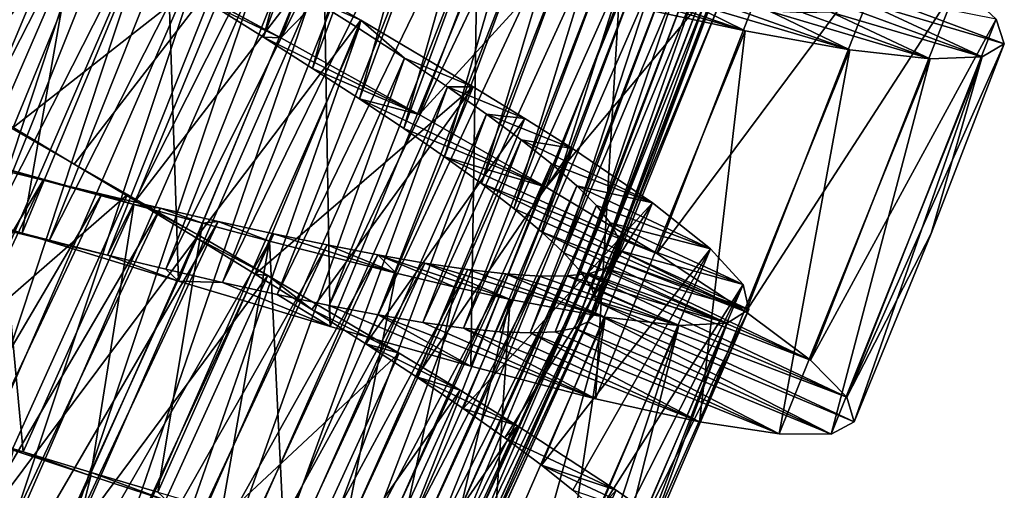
# Model space of a CAD drawing. Header units: millimetres. Extents: x -182 to 217, y -96 to 236.
# Tile 341 of 458: x 150 to 159, y -51 to -47. Entities that reach past the tile are written whole.
import ezdxf

# ---------------------------------------------------------------- set-up
doc = ezdxf.new("R2010")
doc.units = ezdxf.units.MM
doc.header["$LTSCALE"] = 52.148148
for name, color, linetype in [('963', 7, 'CONTINUOUS'), ('964', 7, 'CONTINUOUS'), ('965', 7, 'CONTINUOUS'), ('966', 7, 'CONTINUOUS'), ('967', 7, 'CONTINUOUS'), ('968', 7, 'CONTINUOUS'), ('983', 7, 'CONTINUOUS'), ('984', 7, 'CONTINUOUS'), ('985', 7, 'CONTINUOUS'), ('986', 7, 'CONTINUOUS')]:
    doc.layers.add(name, color=color, linetype=linetype)

msp = doc.modelspace()

# ---------------------------------------------------------------- linework, layer by layer
at = {"layer": '963', "color": 7, "linetype": 'CONTINUOUS', "true_color": 0xaaaaaa}
for points in [[(150.3407, -48.7978, 12.9979), (149.6726, -48.59, 12.9457), (150.0697, -48.7409, 10.5785), (150.3407, -48.7978, 12.9979)], [(150.5707, -48.865, 10.5995), (150.3407, -48.7978, 12.9979), (150.0697, -48.7409, 10.5785), (150.5707, -48.865, 10.5995)], [(151.6773, -49.2088, 12.8929), (150.3407, -48.7978, 12.9979), (151.072, -48.9879, 10.5638), (151.6773, -49.2088, 12.8929)], [(151.072, -48.9879, 10.5638), (150.3407, -48.7978, 12.9979), (150.5707, -48.865, 10.5995), (151.072, -48.9879, 10.5638)], [(151.5704, -49.1076, 10.4714), (151.6773, -49.2088, 12.8929), (151.072, -48.9879, 10.5638), (151.5704, -49.1076, 10.4714)], [(152.0551, -49.2206, 10.3244), (151.6773, -49.2088, 12.8929), (151.5704, -49.1076, 10.4714), (152.0551, -49.2206, 10.3244)], [(152.9729, -49.5959, 12.5152), (151.6773, -49.2088, 12.8929), (152.0551, -49.2206, 10.3244), (152.9729, -49.5959, 12.5152)], [(152.5209, -49.3244, 10.1243), (152.9729, -49.5959, 12.5152), (152.0551, -49.2206, 10.3244), (152.5209, -49.3244, 10.1243)], [(152.9661, -49.4178, 9.8722), (152.9729, -49.5959, 12.5152), (152.5209, -49.3244, 10.1243), (152.9661, -49.4178, 9.8722)], [(154.175, -49.9371, 11.8793), (152.9729, -49.5959, 12.5152), (152.9661, -49.4178, 9.8722), (154.175, -49.9371, 11.8793)], [(153.3839, -49.4982, 9.572), (154.175, -49.9371, 11.8793), (152.9661, -49.4178, 9.8722), (153.3839, -49.4982, 9.572)], [(155.24, -49.483, 6), (157.2574, -50.5179, 7.3858), (155.1777, -49.5579, 6.5083), (155.24, -49.483, 6)], [(157.4524, -50.413, 6), (157.2574, -50.5179, 7.3858), (155.24, -49.483, 6), (157.4524, -50.413, 6)], [(155.2429, -50.2148, 11.0098), (154.175, -49.9371, 11.8793), (153.3839, -49.4982, 9.572), (155.2429, -50.2148, 11.0098)], [(153.7674, -49.5633, 9.2291), (155.2429, -50.2148, 11.0098), (153.3839, -49.4982, 9.572), (153.7674, -49.5633, 9.2291)], [(154.114, -49.6116, 8.846), (155.2429, -50.2148, 11.0098), (153.7674, -49.5633, 9.2291), (154.114, -49.6116, 8.846)], [(155.1777, -49.5579, 6.5083), (157.2574, -50.5179, 7.3858), (155.0628, -49.6112, 7.014), (155.1777, -49.5579, 6.5083)], [(156.132, -50.4118, 9.9423), (155.2429, -50.2148, 11.0098), (154.114, -49.6116, 8.846), (156.132, -50.4118, 9.9423)], [(154.421, -49.6418, 8.4261), (156.132, -50.4118, 9.9423), (154.114, -49.6116, 8.846), (154.421, -49.6418, 8.4261)], [(154.6833, -49.6525, 7.9772), (156.132, -50.4118, 9.9423), (154.421, -49.6418, 8.4261), (154.6833, -49.6525, 7.9772)], [(154.8974, -49.6425, 7.5057), (156.8127, -50.5161, 8.7179), (154.6833, -49.6525, 7.9772), (154.8974, -49.6425, 7.5057)], [(156.8127, -50.5161, 8.7179), (156.132, -50.4118, 9.9423), (154.6833, -49.6525, 7.9772), (156.8127, -50.5161, 8.7179)], [(155.0628, -49.6112, 7.014), (156.8127, -50.5161, 8.7179), (154.8974, -49.6425, 7.5057), (155.0628, -49.6112, 7.014)], [(157.2574, -50.5179, 7.3858), (156.8127, -50.5161, 8.7179), (155.0628, -49.6112, 7.014), (157.2574, -50.5179, 7.3858)]]:
    msp.add_3dface(points, dxfattribs=at)
at = {"layer": '964', "color": 7, "linetype": 'CONTINUOUS', "true_color": 0xaaaaaa}
for points in [[(155.5699, -46.7402, 10.308), (155.0986, -46.6525, 10.6898), (156.5208, -47.0692, 11.0098), (155.5699, -46.7402, 10.308)], [(156.5208, -47.0692, 11.0098), (155.0986, -46.6525, 10.6898), (155.4426, -46.8343, 11.8793), (156.5208, -47.0692, 11.0098)], [(155.9998, -46.8115, 9.8808), (155.5699, -46.7402, 10.308), (156.5208, -47.0692, 11.0098), (155.9998, -46.8115, 9.8808)], [(157.6125, -46.7584, 6), (157.5516, -46.8306, 6.6036), (158.7364, -47.1788, 6), (157.6125, -46.7584, 6)], [(156.3878, -46.8655, 9.4089), (155.9998, -46.8115, 9.8808), (157.417, -47.2304, 9.9423), (156.3878, -46.8655, 9.4089)], [(157.417, -47.2304, 9.9423), (155.9998, -46.8115, 9.8808), (156.5208, -47.0692, 11.0098), (157.417, -47.2304, 9.9423)], [(156.7293, -46.9006, 8.898), (156.3878, -46.8655, 9.4089), (157.417, -47.2304, 9.9423), (156.7293, -46.9006, 8.898)], [(157.5516, -46.8306, 6.6036), (157.431, -46.881, 7.205), (158.5458, -47.2914, 7.3858), (157.5516, -46.8306, 6.6036)], [(158.7364, -47.1788, 6), (157.5516, -46.8306, 6.6036), (158.5458, -47.2914, 7.3858), (158.7364, -47.1788, 6)], [(157.0183, -46.9154, 8.3575), (156.7293, -46.9006, 8.898), (158.1013, -47.3074, 8.7179), (157.0183, -46.9154, 8.3575)], [(158.1013, -47.3074, 8.7179), (156.7293, -46.9006, 8.898), (157.417, -47.2304, 9.9423), (158.1013, -47.3074, 8.7179)], [(157.2525, -46.9091, 7.7922), (157.0183, -46.9154, 8.3575), (158.1013, -47.3074, 8.7179), (157.2525, -46.9091, 7.7922)], [(157.431, -46.881, 7.205), (157.2525, -46.9091, 7.7922), (158.5458, -47.2914, 7.3858), (157.431, -46.881, 7.205)], [(158.5458, -47.2914, 7.3858), (157.2525, -46.9091, 7.7922), (158.1013, -47.3074, 8.7179), (158.5458, -47.2914, 7.3858)], [(150.2632, -47.894, 0.2316), (150.787, -48.2083, 0.2), (150.0259, -47.7754, -0.9457), (150.2632, -47.894, 0.2316)], [(150.0259, -47.7754, -0.9457), (150.787, -48.2083, 0.2), (151.2423, -48.4682, -0.9802), (150.0259, -47.7754, -0.9457)], [(150.787, -48.2083, 0.2), (151.3101, -48.5236, 0.2322), (151.2423, -48.4682, -0.9802), (150.787, -48.2083, 0.2)], [(151.2423, -48.4682, -0.9802), (151.3101, -48.5236, 0.2322), (151.8477, -48.816, -0.8929), (151.2423, -48.4682, -0.9802)], [(151.3101, -48.5236, 0.2322), (151.8289, -48.8389, 0.3278), (151.8477, -48.816, -0.8929), (151.3101, -48.5236, 0.2322)], [(151.8477, -48.816, -0.8929), (151.8289, -48.8389, 0.3278), (152.4424, -49.1607, -0.7369), (151.8477, -48.816, -0.8929)], [(151.8289, -48.8389, 0.3278), (152.3343, -49.1495, 0.4853), (152.4424, -49.1607, -0.7369), (151.8289, -48.8389, 0.3278)], [(152.3343, -49.1495, 0.4853), (152.8182, -49.4517, 0.7021), (152.4424, -49.1607, -0.7369), (152.3343, -49.1495, 0.4853)], [(152.4424, -49.1607, -0.7369), (152.8182, -49.4517, 0.7021), (153.5642, -49.8242, -0.2292), (152.4424, -49.1607, -0.7369)], [(152.8182, -49.4517, 0.7021), (153.2792, -49.7455, 0.9775), (153.5642, -49.8242, -0.2292), (152.8182, -49.4517, 0.7021)], [(153.2792, -49.7455, 0.9775), (153.7129, -50.029, 1.3095), (154.0863, -50.1417, 0.1207), (153.2792, -49.7455, 0.9775)], [(153.5642, -49.8242, -0.2292), (153.2792, -49.7455, 0.9775), (154.0863, -50.1417, 0.1207), (153.5642, -49.8242, -0.2292)], [(153.7129, -50.029, 1.3095), (154.1106, -50.2978, 1.6917), (154.5739, -50.4455, 0.5294), (153.7129, -50.029, 1.3095)], [(154.0863, -50.1417, 0.1207), (153.7129, -50.029, 1.3095), (154.5739, -50.4455, 0.5294), (154.0863, -50.1417, 0.1207)], [(154.1106, -50.2978, 1.6917), (154.4675, -50.5494, 2.1199), (154.5739, -50.4455, 0.5294), (154.1106, -50.2978, 1.6917)], [(150.3507, -50.6694, 11.7678), (149.767, -50.4899, 11.8), (150.2642, -50.6558, 12.9802), (150.3507, -50.6694, 11.7678)], [(154.5739, -50.4455, 0.5294), (154.4675, -50.5494, 2.1199), (155.4182, -50.9982, 1.5002), (154.5739, -50.4455, 0.5294)], [(154.4675, -50.5494, 2.1199), (154.7818, -50.7835, 2.592), (155.4182, -50.9982, 1.5002), (154.4675, -50.5494, 2.1199)], [(150.927, -50.875, 12.8929), (150.3507, -50.6694, 11.7678), (150.2642, -50.6558, 12.9802), (150.927, -50.875, 12.8929)], [(150.9316, -50.8458, 11.6722), (150.3507, -50.6694, 11.7678), (150.927, -50.875, 12.8929), (150.9316, -50.8458, 11.6722)], [(154.7818, -50.7835, 2.592), (155.0496, -50.9983, 3.1031), (155.7703, -51.2458, 2.0577), (154.7818, -50.7835, 2.592)], [(155.4182, -50.9982, 1.5002), (154.7818, -50.7835, 2.592), (155.7703, -51.2458, 2.0577), (155.4182, -50.9982, 1.5002)], [(151.5806, -51.0883, 12.7369), (150.9316, -50.8458, 11.6722), (150.927, -50.875, 12.8929), (151.5806, -51.0883, 12.7369)], [(151.5002, -51.0153, 11.5147), (150.9316, -50.8458, 11.6722), (151.5806, -51.0883, 12.7369), (151.5002, -51.0153, 11.5147)]]:
    msp.add_3dface(points, dxfattribs=at)
at = {"layer": '965', "color": 7, "linetype": 'CONTINUOUS', "true_color": 0xaaaaaa}
for points in [[(149.6726, -48.59, 12.9457), (150.8899, -45.6684, 12.9457), (150.2194, -45.4886, 12.8242), (149.6726, -48.59, 12.9457)], [(149.6726, -48.59, 12.9457), (150.3407, -48.7978, 12.9979), (150.8899, -45.6684, 12.9457), (149.6726, -48.59, 12.9457)], [(150.3407, -48.7978, 12.9979), (151.5658, -45.8493, 12.9979), (150.8899, -45.6684, 12.9457), (150.3407, -48.7978, 12.9979)], [(150.3407, -48.7978, 12.9979), (151.6773, -49.2088, 12.8929), (151.5658, -45.8493, 12.9979), (150.3407, -48.7978, 12.9979)], [(151.6773, -49.2088, 12.8929), (152.9178, -46.2065, 12.8929), (151.5658, -45.8493, 12.9979), (151.6773, -49.2088, 12.8929)], [(151.6773, -49.2088, 12.8929), (152.9729, -49.5959, 12.5152), (152.9178, -46.2065, 12.8929), (151.6773, -49.2088, 12.8929)], [(152.9729, -49.5959, 12.5152), (154.2278, -46.5415, 12.5152), (152.9178, -46.2065, 12.8929), (152.9729, -49.5959, 12.5152)], [(152.9729, -49.5959, 12.5152), (154.175, -49.9371, 11.8793), (154.2278, -46.5415, 12.5152), (152.9729, -49.5959, 12.5152)], [(154.175, -49.9371, 11.8793), (155.4426, -46.8343, 11.8793), (154.2278, -46.5415, 12.5152), (154.175, -49.9371, 11.8793)], [(154.175, -49.9371, 11.8793), (155.2429, -50.2148, 11.0098), (155.4426, -46.8343, 11.8793), (154.175, -49.9371, 11.8793)], [(155.2429, -50.2148, 11.0098), (156.5208, -47.0692, 11.0098), (155.4426, -46.8343, 11.8793), (155.2429, -50.2148, 11.0098)], [(155.2429, -50.2148, 11.0098), (156.132, -50.4118, 9.9423), (156.5208, -47.0692, 11.0098), (155.2429, -50.2148, 11.0098)], [(156.132, -50.4118, 9.9423), (157.417, -47.2304, 9.9423), (156.5208, -47.0692, 11.0098), (156.132, -50.4118, 9.9423)], [(158.7364, -47.1788, 6), (158.5458, -47.2914, 7.3858), (158.1106, -48.8024, 6), (158.7364, -47.1788, 6)], [(156.132, -50.4118, 9.9423), (156.8127, -50.5161, 8.7179), (157.417, -47.2304, 9.9423), (156.132, -50.4118, 9.9423)], [(156.8127, -50.5161, 8.7179), (158.1013, -47.3074, 8.7179), (157.417, -47.2304, 9.9423), (156.8127, -50.5161, 8.7179)], [(157.2574, -50.5179, 7.3858), (157.4524, -50.413, 6), (158.5458, -47.2914, 7.3858), (157.2574, -50.5179, 7.3858)], [(157.2574, -50.5179, 7.3858), (158.5458, -47.2914, 7.3858), (158.1013, -47.3074, 8.7179), (157.2574, -50.5179, 7.3858)], [(158.5458, -47.2914, 7.3858), (157.4524, -50.413, 6), (158.1106, -48.8024, 6), (158.5458, -47.2914, 7.3858)], [(156.8127, -50.5161, 8.7179), (157.2574, -50.5179, 7.3858), (158.1013, -47.3074, 8.7179), (156.8127, -50.5161, 8.7179)], [(148.725, -50.6608, -0.9457), (150.0259, -47.7754, -0.9457), (151.2423, -48.4682, -0.9802), (148.725, -50.6608, -0.9457)], [(149.9127, -51.4017, -0.9802), (148.725, -50.6608, -0.9457), (151.2423, -48.4682, -0.9802), (149.9127, -51.4017, -0.9802)], [(149.9127, -51.4017, -0.9802), (151.2423, -48.4682, -0.9802), (151.8477, -48.816, -0.8929), (149.9127, -51.4017, -0.9802)], [(150.5037, -51.7734, -0.8929), (149.9127, -51.4017, -0.9802), (151.8477, -48.816, -0.8929), (150.5037, -51.7734, -0.8929)], [(150.5037, -51.7734, -0.8929), (151.8477, -48.816, -0.8929), (152.4424, -49.1607, -0.7369), (150.5037, -51.7734, -0.8929)], [(151.0841, -52.1417, -0.7369), (150.5037, -51.7734, -0.8929), (152.4424, -49.1607, -0.7369), (151.0841, -52.1417, -0.7369)], [(151.0841, -52.1417, -0.7369), (152.4424, -49.1607, -0.7369), (153.5642, -49.8242, -0.2292), (151.0841, -52.1417, -0.7369)], [(152.1785, -52.8495, -0.2292), (151.0841, -52.1417, -0.7369), (153.5642, -49.8242, -0.2292), (152.1785, -52.8495, -0.2292)], [(152.1785, -52.8495, -0.2292), (153.5642, -49.8242, -0.2292), (154.0863, -50.1417, 0.1207), (152.1785, -52.8495, -0.2292)], [(152.6875, -53.1875, 0.1207), (152.1785, -52.8495, -0.2292), (154.0863, -50.1417, 0.1207), (152.6875, -53.1875, 0.1207)], [(152.6875, -53.1875, 0.1207), (154.0863, -50.1417, 0.1207), (154.5739, -50.4455, 0.5294), (152.6875, -53.1875, 0.1207)], [(153.1626, -53.5106, 0.5294), (152.6875, -53.1875, 0.1207), (154.5739, -50.4455, 0.5294), (153.1626, -53.5106, 0.5294)], [(153.1626, -53.5106, 0.5294), (154.5739, -50.4455, 0.5294), (155.4182, -50.9982, 1.5002), (153.1626, -53.5106, 0.5294)], [(149.5014, -53.794, 12.8929), (150.927, -50.875, 12.8929), (150.2642, -50.6558, 12.9802), (149.5014, -53.794, 12.8929)], [(149.5014, -53.794, 12.8929), (150.146, -54.0332, 12.7369), (150.927, -50.875, 12.8929), (149.5014, -53.794, 12.8929)], [(150.146, -54.0332, 12.7369), (151.5806, -51.0883, 12.7369), (150.927, -50.875, 12.8929), (150.146, -54.0332, 12.7369)], [(153.9841, -54.0967, 1.5002), (153.1626, -53.5106, 0.5294), (155.4182, -50.9982, 1.5002), (153.9841, -54.0967, 1.5002)], [(153.9841, -54.0967, 1.5002), (155.4182, -50.9982, 1.5002), (155.7703, -51.2458, 2.0577), (153.9841, -54.0967, 1.5002)]]:
    msp.add_3dface(points, dxfattribs=at)
at = {"layer": '966', "color": 7, "linetype": 'CONTINUOUS', "true_color": 0xaaaaaa}
for points in [[(151.3225, -46.4622, -0.9979), (152.5513, -47.1295, -0.8929), (151.5314, -46.5795, 1.4005), (151.3225, -46.4622, -0.9979)], [(151.5314, -46.5795, 1.4005), (152.5513, -47.1295, -0.8929), (151.97, -46.8517, 1.4362), (151.5314, -46.5795, 1.4005)], [(151.97, -46.8517, 1.4362), (152.5513, -47.1295, -0.8929), (152.4042, -47.124, 1.5286), (151.97, -46.8517, 1.4362)], [(152.5513, -47.1295, -0.8929), (153.7343, -47.7843, -0.5152), (152.4042, -47.124, 1.5286), (152.5513, -47.1295, -0.8929)], [(152.4042, -47.124, 1.5286), (153.7343, -47.7843, -0.5152), (152.824, -47.3912, 1.6756), (152.4042, -47.124, 1.5286)], [(152.824, -47.3912, 1.6756), (153.7343, -47.7843, -0.5152), (153.2242, -47.6514, 1.8757), (152.824, -47.3912, 1.6756)], [(153.7343, -47.7843, -0.5152), (154.8192, -48.4045, 0.1207), (153.2242, -47.6514, 1.8757), (153.7343, -47.7843, -0.5152)], [(153.2242, -47.6514, 1.8757), (154.8192, -48.4045, 0.1207), (153.6024, -47.9041, 2.1278), (153.2242, -47.6514, 1.8757)], [(153.6024, -47.9041, 2.1278), (154.8192, -48.4045, 0.1207), (153.9521, -48.1463, 2.428), (153.6024, -47.9041, 2.1278)], [(154.8192, -48.4045, 0.1207), (155.7649, -48.9731, 0.9902), (153.9521, -48.1463, 2.428), (154.8192, -48.4045, 0.1207)], [(153.9521, -48.1463, 2.428), (155.7649, -48.9731, 0.9902), (154.267, -48.3748, 2.7709), (153.9521, -48.1463, 2.428)], [(155.7649, -48.9731, 0.9902), (156.5277, -49.4705, 2.0577), (154.267, -48.3748, 2.7709), (155.7649, -48.9731, 0.9902)], [(154.267, -48.3748, 2.7709), (156.5277, -49.4705, 2.0577), (154.544, -48.5886, 3.154), (154.267, -48.3748, 2.7709)], [(154.544, -48.5886, 3.154), (156.5277, -49.4705, 2.0577), (154.7804, -48.7868, 3.5739), (154.544, -48.5886, 3.154)], [(156.5277, -49.4705, 2.0577), (157.0784, -49.8839, 3.2821), (154.7804, -48.7868, 3.5739), (156.5277, -49.4705, 2.0577)], [(154.7804, -48.7868, 3.5739), (157.0784, -49.8839, 3.2821), (154.9715, -48.9667, 4.0228), (154.7804, -48.7868, 3.5739)], [(154.9715, -48.9667, 4.0228), (157.0784, -49.8839, 3.2821), (155.1143, -49.1267, 4.4943), (154.9715, -48.9667, 4.0228)], [(157.0784, -49.8839, 3.2821), (157.3909, -50.2004, 4.6142), (155.1143, -49.1267, 4.4943), (157.0784, -49.8839, 3.2821)], [(155.1143, -49.1267, 4.4943), (157.3909, -50.2004, 4.6142), (155.2076, -49.2668, 4.986), (155.1143, -49.1267, 4.4943)], [(155.2076, -49.2668, 4.986), (157.3909, -50.2004, 4.6142), (155.2499, -49.3862, 5.4917), (155.2076, -49.2668, 4.986)], [(157.4524, -50.413, 6), (155.24, -49.483, 6), (155.2499, -49.3862, 5.4917), (157.4524, -50.413, 6)], [(157.3909, -50.2004, 4.6142), (157.4524, -50.413, 6), (155.2499, -49.3862, 5.4917), (157.3909, -50.2004, 4.6142)]]:
    msp.add_3dface(points, dxfattribs=at)
at = {"layer": '967', "color": 7, "linetype": 'CONTINUOUS', "true_color": 0xaaaaaa}
msp.add_3dface([(157.6125, -46.7584, 6), (158.7364, -47.1788, 6), (158.6664, -46.9688, 4.6142), (157.6125, -46.7584, 6)], dxfattribs=at)
at = {"layer": '968', "color": 7, "linetype": 'CONTINUOUS', "true_color": 0xaaaaaa}
for points in [[(152.5513, -47.1295, -0.8929), (151.3225, -46.4622, -0.9979), (153.708, -44.0939, -0.8929), (152.5513, -47.1295, -0.8929)], [(152.5513, -47.1295, -0.8929), (153.708, -44.0939, -0.8929), (154.9162, -44.7009, -0.5152), (152.5513, -47.1295, -0.8929)], [(153.7343, -47.7843, -0.5152), (152.5513, -47.1295, -0.8929), (154.9162, -44.7009, -0.5152), (153.7343, -47.7843, -0.5152)], [(153.7343, -47.7843, -0.5152), (154.9162, -44.7009, -0.5152), (156.025, -45.2772, 0.1207), (153.7343, -47.7843, -0.5152)], [(154.8192, -48.4045, 0.1207), (153.7343, -47.7843, -0.5152), (156.025, -45.2772, 0.1207), (154.8192, -48.4045, 0.1207)], [(154.8192, -48.4045, 0.1207), (156.025, -45.2772, 0.1207), (156.9926, -45.8075, 0.9902), (154.8192, -48.4045, 0.1207)], [(155.7649, -48.9731, 0.9902), (154.8192, -48.4045, 0.1207), (156.9926, -45.8075, 0.9902), (155.7649, -48.9731, 0.9902)], [(155.7649, -48.9731, 0.9902), (156.9926, -45.8075, 0.9902), (157.7747, -46.2741, 2.0577), (155.7649, -48.9731, 0.9902)], [(156.5277, -49.4705, 2.0577), (155.7649, -48.9731, 0.9902), (157.7747, -46.2741, 2.0577), (156.5277, -49.4705, 2.0577)], [(156.5277, -49.4705, 2.0577), (157.7747, -46.2741, 2.0577), (158.3416, -46.665, 3.2821), (156.5277, -49.4705, 2.0577)], [(157.0784, -49.8839, 3.2821), (156.5277, -49.4705, 2.0577), (158.3416, -46.665, 3.2821), (157.0784, -49.8839, 3.2821)], [(157.0784, -49.8839, 3.2821), (158.3416, -46.665, 3.2821), (158.6664, -46.9688, 4.6142), (157.0784, -49.8839, 3.2821)], [(157.3909, -50.2004, 4.6142), (157.0784, -49.8839, 3.2821), (158.6664, -46.9688, 4.6142), (157.3909, -50.2004, 4.6142)], [(158.7364, -47.1788, 6), (157.3909, -50.2004, 4.6142), (158.6664, -46.9688, 4.6142), (158.7364, -47.1788, 6)], [(158.7364, -47.1788, 6), (158.1106, -48.8024, 6), (157.3909, -50.2004, 4.6142), (158.7364, -47.1788, 6)], [(158.1106, -48.8024, 6), (157.4524, -50.413, 6), (157.3909, -50.2004, 4.6142), (158.1106, -48.8024, 6)]]:
    msp.add_3dface(points, dxfattribs=at)
at = {"layer": '983', "color": 7, "linetype": 'CONTINUOUS', "true_color": 0xaaaaaa}
for points in [[(150.6223, -43.4065, 10.1808), (148.1661, -48.2787, 9.9418), (150.1679, -43.3325, 9.9418), (150.6223, -43.4065, 10.1808)], [(148.6143, -48.3837, 10.1808), (148.1661, -48.2787, 9.9418), (150.6223, -43.4065, 10.1808), (148.6143, -48.3837, 10.1808)], [(151.0977, -43.4873, 10.3674), (148.6143, -48.3837, 10.1808), (150.6223, -43.4065, 10.1808), (151.0977, -43.4873, 10.3674)], [(149.0831, -48.497, 10.3674), (148.6143, -48.3837, 10.1808), (151.0977, -43.4873, 10.3674), (149.0831, -48.497, 10.3674)], [(151.5922, -43.5735, 10.5006), (149.0831, -48.497, 10.3674), (151.0977, -43.4873, 10.3674), (151.5922, -43.5735, 10.5006)], [(149.5705, -48.617, 10.5006), (149.0831, -48.497, 10.3674), (151.5922, -43.5735, 10.5006), (149.5705, -48.617, 10.5006)], [(152.0987, -43.6628, 10.5785), (149.5705, -48.617, 10.5006), (151.5922, -43.5735, 10.5006), (152.0987, -43.6628, 10.5785)], [(150.0697, -48.7409, 10.5785), (149.5705, -48.617, 10.5006), (152.0987, -43.6628, 10.5785), (150.0697, -48.7409, 10.5785)], [(152.6071, -43.7522, 10.5995), (150.0697, -48.7409, 10.5785), (152.0987, -43.6628, 10.5785), (152.6071, -43.7522, 10.5995)], [(150.5707, -48.865, 10.5995), (150.0697, -48.7409, 10.5785), (152.6071, -43.7522, 10.5995), (150.5707, -48.865, 10.5995)], [(153.1157, -43.8403, 10.5638), (150.5707, -48.865, 10.5995), (152.6071, -43.7522, 10.5995), (153.1157, -43.8403, 10.5638)], [(151.072, -48.9879, 10.5638), (150.5707, -48.865, 10.5995), (153.1157, -43.8403, 10.5638), (151.072, -48.9879, 10.5638)], [(153.6211, -43.9256, 10.4714), (151.072, -48.9879, 10.5638), (153.1157, -43.8403, 10.5638), (153.6211, -43.9256, 10.4714)], [(151.5704, -49.1076, 10.4714), (151.072, -48.9879, 10.5638), (153.6211, -43.9256, 10.4714), (151.5704, -49.1076, 10.4714)], [(154.1124, -44.0049, 10.3244), (151.5704, -49.1076, 10.4714), (153.6211, -43.9256, 10.4714), (154.1124, -44.0049, 10.3244)], [(152.0551, -49.2206, 10.3244), (151.5704, -49.1076, 10.4714), (154.1124, -44.0049, 10.3244), (152.0551, -49.2206, 10.3244)], [(154.5843, -44.0766, 10.1243), (152.0551, -49.2206, 10.3244), (154.1124, -44.0049, 10.3244), (154.5843, -44.0766, 10.1243)], [(152.5209, -49.3244, 10.1243), (152.0551, -49.2206, 10.3244), (154.5843, -44.0766, 10.1243), (152.5209, -49.3244, 10.1243)], [(155.0349, -44.1391, 9.8722), (152.5209, -49.3244, 10.1243), (154.5843, -44.0766, 10.1243), (155.0349, -44.1391, 9.8722)], [(156.3206, -46.7833, 6), (155.1777, -49.5579, 6.5083), (157.3078, -44.048, 6), (156.3206, -46.7833, 6)], [(157.3078, -44.048, 6), (155.1777, -49.5579, 6.5083), (157.2508, -44.127, 6.5083), (157.3078, -44.048, 6)], [(152.9661, -49.4178, 9.8722), (152.5209, -49.3244, 10.1243), (155.0349, -44.1391, 9.8722), (152.9661, -49.4178, 9.8722)], [(155.4571, -44.1906, 9.572), (152.9661, -49.4178, 9.8722), (155.0349, -44.1391, 9.8722), (155.4571, -44.1906, 9.572)], [(155.1777, -49.5579, 6.5083), (155.0628, -49.6112, 7.014), (157.2508, -44.127, 6.5083), (155.1777, -49.5579, 6.5083)], [(157.2508, -44.127, 6.5083), (155.0628, -49.6112, 7.014), (157.1398, -44.188, 7.014), (157.2508, -44.127, 6.5083)], [(153.3839, -49.4982, 9.572), (152.9661, -49.4178, 9.8722), (155.4571, -44.1906, 9.572), (153.3839, -49.4982, 9.572)], [(155.8442, -44.2292, 9.2291), (153.3839, -49.4982, 9.572), (155.4571, -44.1906, 9.572), (155.8442, -44.2292, 9.2291)], [(153.7674, -49.5633, 9.2291), (153.3839, -49.4982, 9.572), (155.8442, -44.2292, 9.2291), (153.7674, -49.5633, 9.2291)], [(156.1933, -44.2536, 8.846), (153.7674, -49.5633, 9.2291), (155.8442, -44.2292, 9.2291), (156.1933, -44.2536, 8.846)], [(154.114, -49.6116, 8.846), (153.7674, -49.5633, 9.2291), (156.1933, -44.2536, 8.846), (154.114, -49.6116, 8.846)], [(156.5017, -44.2627, 8.4261), (154.114, -49.6116, 8.846), (156.1933, -44.2536, 8.846), (156.5017, -44.2627, 8.4261)], [(154.421, -49.6418, 8.4261), (154.114, -49.6116, 8.846), (156.5017, -44.2627, 8.4261), (154.421, -49.6418, 8.4261)], [(154.6833, -49.6525, 7.9772), (154.421, -49.6418, 8.4261), (156.764, -44.2553, 7.9772), (154.6833, -49.6525, 7.9772)], [(156.764, -44.2553, 7.9772), (154.421, -49.6418, 8.4261), (156.5017, -44.2627, 8.4261), (156.764, -44.2553, 7.9772)], [(154.8974, -49.6425, 7.5057), (154.6833, -49.6525, 7.9772), (156.977, -44.2307, 7.5057), (154.8974, -49.6425, 7.5057)], [(156.977, -44.2307, 7.5057), (154.6833, -49.6525, 7.9772), (156.764, -44.2553, 7.9772), (156.977, -44.2307, 7.5057)], [(155.0628, -49.6112, 7.014), (154.8974, -49.6425, 7.5057), (157.1398, -44.188, 7.014), (155.0628, -49.6112, 7.014)], [(157.1398, -44.188, 7.014), (154.8974, -49.6425, 7.5057), (156.977, -44.2307, 7.5057), (157.1398, -44.188, 7.014)], [(150.2004, -45.1898, 1.7193), (148.4721, -50.4196, 1.5592), (150.6203, -45.4473, 1.5592), (150.2004, -45.1898, 1.7193)], [(148.4721, -50.4196, 1.5592), (148.8882, -50.714, 1.4534), (150.6203, -45.4473, 1.5592), (148.4721, -50.4196, 1.5592)], [(150.6203, -45.4473, 1.5592), (148.8882, -50.714, 1.4534), (151.0556, -45.7124, 1.4534), (150.6203, -45.4473, 1.5592)], [(148.8882, -50.714, 1.4534), (149.3095, -51.0116, 1.4039), (151.0556, -45.7124, 1.4534), (148.8882, -50.714, 1.4534)], [(151.0556, -45.7124, 1.4534), (149.3095, -51.0116, 1.4039), (151.4963, -45.9804, 1.4039), (151.0556, -45.7124, 1.4534)], [(149.3095, -51.0116, 1.4039), (149.7306, -51.3101, 1.4112), (151.4963, -45.9804, 1.4039), (149.3095, -51.0116, 1.4039)], [(151.4963, -45.9804, 1.4039), (149.7306, -51.3101, 1.4112), (151.937, -46.2492, 1.4112), (151.4963, -45.9804, 1.4039)], [(149.7306, -51.3101, 1.4112), (150.1501, -51.6095, 1.4754), (151.937, -46.2492, 1.4112), (149.7306, -51.3101, 1.4112)], [(151.937, -46.2492, 1.4112), (150.1501, -51.6095, 1.4754), (152.3761, -46.5191, 1.4754), (151.937, -46.2492, 1.4112)], [(150.1501, -51.6095, 1.4754), (150.5606, -51.9061, 1.5954), (152.3761, -46.5191, 1.4754), (150.1501, -51.6095, 1.4754)], [(152.3761, -46.5191, 1.4754), (150.5606, -51.9061, 1.5954), (152.8059, -46.7868, 1.5954), (152.3761, -46.5191, 1.4754)], [(150.5606, -51.9061, 1.5954), (150.9536, -52.195, 1.7691), (152.8059, -46.7868, 1.5954), (150.5606, -51.9061, 1.5954)], [(152.8059, -46.7868, 1.5954), (150.9536, -52.195, 1.7691), (153.2179, -47.048, 1.7691), (152.8059, -46.7868, 1.5954)], [(155.24, -49.483, 6), (155.1777, -49.5579, 6.5083), (156.3206, -46.7833, 6), (155.24, -49.483, 6)], [(150.9536, -52.195, 1.7691), (151.3265, -52.4754, 1.9954), (153.2179, -47.048, 1.7691), (150.9536, -52.195, 1.7691)], [(153.2179, -47.048, 1.7691), (151.3265, -52.4754, 1.9954), (153.6091, -47.3021, 1.9954), (153.2179, -47.048, 1.7691)], [(151.3265, -52.4754, 1.9954), (151.6753, -52.7457, 2.2723), (153.6091, -47.3021, 1.9954), (151.3265, -52.4754, 1.9954)], [(153.6091, -47.3021, 1.9954), (151.6753, -52.7457, 2.2723), (153.9756, -47.5479, 2.2723), (153.6091, -47.3021, 1.9954)], [(151.6753, -52.7457, 2.2723), (151.9928, -53.0017, 2.5943), (153.9756, -47.5479, 2.2723), (151.6753, -52.7457, 2.2723)], [(153.9756, -47.5479, 2.2723), (151.9928, -53.0017, 2.5943), (154.31, -47.7814, 2.5943), (153.9756, -47.5479, 2.2723)], [(151.9928, -53.0017, 2.5943), (152.2745, -53.2409, 2.9576), (154.31, -47.7814, 2.5943), (151.9928, -53.0017, 2.5943)], [(154.31, -47.7814, 2.5943), (152.2745, -53.2409, 2.9576), (154.6075, -48.0007, 2.9576), (154.31, -47.7814, 2.5943)], [(152.2745, -53.2409, 2.9576), (152.5183, -53.4628, 3.3598), (154.6075, -48.0007, 2.9576), (152.2745, -53.2409, 2.9576)], [(154.6075, -48.0007, 2.9576), (152.5183, -53.4628, 3.3598), (154.866, -48.2053, 3.3598), (154.6075, -48.0007, 2.9576)], [(150.5194, -48.3457, 10.5961), (147.6804, -53.149, 10.5466), (150.0179, -48.2246, 10.5466), (150.5194, -48.3457, 10.5961)], [(152.5183, -53.4628, 3.3598), (152.7205, -53.6653, 3.7953), (154.866, -48.2053, 3.3598), (152.5183, -53.4628, 3.3598)], [(154.866, -48.2053, 3.3598), (152.7205, -53.6653, 3.7953), (155.0815, -48.3934, 3.7953), (154.866, -48.2053, 3.3598)], [(148.1724, -53.3042, 10.5961), (147.6804, -53.149, 10.5466), (150.5194, -48.3457, 10.5961), (148.1724, -53.3042, 10.5961)], [(151.0213, -48.4662, 10.5888), (148.1724, -53.3042, 10.5961), (150.5194, -48.3457, 10.5961), (151.0213, -48.4662, 10.5888)], [(152.7205, -53.6653, 3.7953), (152.8766, -53.8453, 4.2558), (155.0815, -48.3934, 3.7953), (152.7205, -53.6653, 3.7953)], [(155.0815, -48.3934, 3.7953), (152.8766, -53.8453, 4.2558), (155.2497, -48.5623, 4.2558), (155.0815, -48.3934, 3.7953)], [(148.6648, -53.4589, 10.5888), (148.1724, -53.3042, 10.5961), (151.0213, -48.4662, 10.5888), (148.6648, -53.4589, 10.5888)], [(151.5229, -48.5848, 10.5246), (148.6648, -53.4589, 10.5888), (151.0213, -48.4662, 10.5888), (151.5229, -48.5848, 10.5246)], [(149.1571, -53.6117, 10.5246), (148.6648, -53.4589, 10.5888), (151.5229, -48.5848, 10.5246), (149.1571, -53.6117, 10.5246)], [(152.0163, -48.6984, 10.4046), (149.1571, -53.6117, 10.5246), (151.5229, -48.5848, 10.5246), (152.0163, -48.6984, 10.4046)], [(152.8766, -53.8453, 4.2558), (152.9851, -54.0024, 4.7378), (155.2497, -48.5623, 4.2558), (152.8766, -53.8453, 4.2558)], [(155.2497, -48.5623, 4.2558), (152.9851, -54.0024, 4.7378), (155.3688, -48.7116, 4.7378), (155.2497, -48.5623, 4.2558)], [(149.6416, -53.759, 10.4046), (149.1571, -53.6117, 10.5246), (152.0163, -48.6984, 10.4046), (149.6416, -53.759, 10.4046)], [(152.4925, -48.8041, 10.2309), (149.6416, -53.759, 10.4046), (152.0163, -48.6984, 10.4046), (152.4925, -48.8041, 10.2309)], [(152.9851, -54.0024, 4.7378), (153.045, -54.1364, 5.238), (155.3688, -48.7116, 4.7378), (152.9851, -54.0024, 4.7378)], [(155.3688, -48.7116, 4.7378), (153.045, -54.1364, 5.238), (155.4376, -48.8412, 5.238), (155.3688, -48.7116, 4.7378)], [(150.1094, -53.8971, 10.2309), (149.6416, -53.759, 10.4046), (152.4925, -48.8041, 10.2309), (150.1094, -53.8971, 10.2309)], [(152.9491, -48.9001, 10.0046), (150.1094, -53.8971, 10.2309), (152.4925, -48.8041, 10.2309), (152.9491, -48.9001, 10.0046)], [(153.045, -54.1364, 5.238), (153.0544, -54.2454, 5.7458), (155.4376, -48.8412, 5.238), (153.045, -54.1364, 5.238)], [(155.4376, -48.8412, 5.238), (153.0544, -54.2454, 5.7458), (155.4545, -48.9492, 5.7458), (155.4376, -48.8412, 5.238)], [(150.5582, -54.0242, 10.0046), (150.1094, -53.8971, 10.2309), (152.9491, -48.9001, 10.0046), (150.5582, -54.0242, 10.0046)], [(153.3822, -48.9846, 9.7278), (150.5582, -54.0242, 10.0046), (152.9491, -48.9001, 10.0046), (153.3822, -48.9846, 9.7278)], [(153.0544, -54.2454, 5.7458), (153.013, -54.3287, 6.2542), (155.4545, -48.9492, 5.7458), (153.0544, -54.2454, 5.7458)], [(155.4545, -48.9492, 5.7458), (153.013, -54.3287, 6.2542), (155.419, -49.0352, 6.2542), (155.4545, -48.9492, 5.7458)], [(150.9845, -54.1383, 9.7278), (150.5582, -54.0242, 10.0046), (153.3822, -48.9846, 9.7278), (150.9845, -54.1383, 9.7278)], [(153.7839, -49.0551, 9.4057), (150.9845, -54.1383, 9.7278), (153.3822, -48.9846, 9.7278), (153.7839, -49.0551, 9.4057)], [(151.3804, -54.2362, 9.4057), (150.9845, -54.1383, 9.7278), (153.7839, -49.0551, 9.4057), (151.3804, -54.2362, 9.4057)], [(154.1494, -49.1096, 9.0425), (151.3804, -54.2362, 9.4057), (153.7839, -49.0551, 9.4057), (154.1494, -49.1096, 9.0425)], [(153.013, -54.3287, 6.2542), (152.9206, -54.3872, 6.7621), (155.419, -49.0352, 6.2542), (153.013, -54.3287, 6.2542)], [(155.419, -49.0352, 6.2542), (152.9206, -54.3872, 6.7621), (155.3308, -49.0999, 6.7621), (155.419, -49.0352, 6.2542)], [(151.7413, -54.3157, 9.0425), (151.3804, -54.2362, 9.4057), (154.1494, -49.1096, 9.0425), (151.7413, -54.3157, 9.0425)], [(154.477, -49.147, 8.6403), (151.7413, -54.3157, 9.0425), (154.1494, -49.1096, 9.0425), (154.477, -49.147, 8.6403)], [(152.0656, -54.3756, 8.6403), (151.7413, -54.3157, 9.0425), (154.477, -49.147, 8.6403), (152.0656, -54.3756, 8.6403)], [(154.7625, -49.1659, 8.2048), (152.0656, -54.3756, 8.6403), (154.477, -49.147, 8.6403), (154.7625, -49.1659, 8.2048)], [(152.7777, -54.4207, 7.2622), (152.5869, -54.4293, 7.7442), (155.1905, -49.1431, 7.2622), (152.7777, -54.4207, 7.2622)], [(155.1905, -49.1431, 7.2622), (152.5869, -54.4293, 7.7442), (155.0008, -49.1648, 7.7442), (155.1905, -49.1431, 7.2622)], [(152.9206, -54.3872, 6.7621), (152.7777, -54.4207, 7.2622), (155.3308, -49.0999, 6.7621), (152.9206, -54.3872, 6.7621)], [(155.3308, -49.0999, 6.7621), (152.7777, -54.4207, 7.2622), (155.1905, -49.1431, 7.2622), (155.3308, -49.0999, 6.7621)], [(152.3491, -54.4139, 8.2048), (152.0656, -54.3756, 8.6403), (154.7625, -49.1659, 8.2048), (152.3491, -54.4139, 8.2048)], [(152.5869, -54.4293, 7.7442), (152.3491, -54.4139, 8.2048), (155.0008, -49.1648, 7.7442), (152.5869, -54.4293, 7.7442)], [(155.0008, -49.1648, 7.7442), (152.3491, -54.4139, 8.2048), (154.7625, -49.1659, 8.2048), (155.0008, -49.1648, 7.7442)]]:
    msp.add_3dface(points, dxfattribs=at)
at = {"layer": '984', "color": 7, "linetype": 'CONTINUOUS', "true_color": 0xaaaaaa}
for points in [[(152.722, -46.6817, 0.3278), (152.8059, -46.7868, 1.5954), (153.2361, -46.9778, 0.4853), (152.722, -46.6817, 0.3278)], [(152.8059, -46.7868, 1.5954), (153.2179, -47.048, 1.7691), (153.2361, -46.9778, 0.4853), (152.8059, -46.7868, 1.5954)], [(153.2179, -47.048, 1.7691), (153.6091, -47.3021, 1.9954), (153.2361, -46.9778, 0.4853), (153.2179, -47.048, 1.7691)], [(153.2361, -46.9778, 0.4853), (153.6091, -47.3021, 1.9954), (154.1977, -47.5463, 0.9775), (153.2361, -46.9778, 0.4853)], [(153.6091, -47.3021, 1.9954), (153.9756, -47.5479, 2.2723), (154.1977, -47.5463, 0.9775), (153.6091, -47.3021, 1.9954)], [(154.1977, -47.5463, 0.9775), (153.9756, -47.5479, 2.2723), (154.6394, -47.8173, 1.3095), (154.1977, -47.5463, 0.9775)], [(153.9756, -47.5479, 2.2723), (154.31, -47.7814, 2.5943), (154.6394, -47.8173, 1.3095), (153.9756, -47.5479, 2.2723)], [(154.31, -47.7814, 2.5943), (154.6075, -48.0007, 2.9576), (155.0446, -48.0744, 1.6917), (154.31, -47.7814, 2.5943)], [(154.6394, -47.8173, 1.3095), (154.31, -47.7814, 2.5943), (155.0446, -48.0744, 1.6917), (154.6394, -47.8173, 1.3095)], [(154.6075, -48.0007, 2.9576), (154.866, -48.2053, 3.3598), (155.7295, -48.5407, 2.592), (154.6075, -48.0007, 2.9576)], [(155.0446, -48.0744, 1.6917), (154.6075, -48.0007, 2.9576), (155.7295, -48.5407, 2.592), (155.0446, -48.0744, 1.6917)], [(150.5194, -48.3457, 10.5961), (150.0179, -48.2246, 10.5466), (150.1199, -48.2274, 11.7684), (150.5194, -48.3457, 10.5961)], [(154.866, -48.2053, 3.3598), (155.0815, -48.3934, 3.7953), (155.7295, -48.5407, 2.592), (154.866, -48.2053, 3.3598)], [(151.297, -48.554, 11.7678), (150.5194, -48.3457, 10.5961), (150.1199, -48.2274, 11.7684), (151.297, -48.554, 11.7678)], [(151.0213, -48.4662, 10.5888), (150.5194, -48.3457, 10.5961), (151.297, -48.554, 11.7678), (151.0213, -48.4662, 10.5888)], [(155.0815, -48.3934, 3.7953), (155.2497, -48.5623, 4.2558), (156.2245, -48.9334, 3.6426), (155.0815, -48.3934, 3.7953)], [(155.7295, -48.5407, 2.592), (155.0815, -48.3934, 3.7953), (156.2245, -48.9334, 3.6426), (155.7295, -48.5407, 2.592)], [(151.5229, -48.5848, 10.5246), (151.0213, -48.4662, 10.5888), (151.297, -48.554, 11.7678), (151.5229, -48.5848, 10.5246)], [(151.8828, -48.7137, 11.6722), (151.5229, -48.5848, 10.5246), (151.297, -48.554, 11.7678), (151.8828, -48.7137, 11.6722)], [(152.0163, -48.6984, 10.4046), (151.5229, -48.5848, 10.5246), (151.8828, -48.7137, 11.6722), (152.0163, -48.6984, 10.4046)], [(155.2497, -48.5623, 4.2558), (155.3688, -48.7116, 4.7378), (156.2245, -48.9334, 3.6426), (155.2497, -48.5623, 4.2558)], [(152.4559, -48.8667, 11.5147), (152.0163, -48.6984, 10.4046), (151.8828, -48.7137, 11.6722), (152.4559, -48.8667, 11.5147)], [(152.4925, -48.8041, 10.2309), (152.0163, -48.6984, 10.4046), (152.4559, -48.8667, 11.5147), (152.4925, -48.8041, 10.2309)], [(155.3688, -48.7116, 4.7378), (155.4376, -48.8412, 5.238), (156.5029, -49.2394, 4.7938), (155.3688, -48.7116, 4.7378)], [(156.2245, -48.9334, 3.6426), (155.3688, -48.7116, 4.7378), (156.5029, -49.2394, 4.7938), (156.2245, -48.9334, 3.6426)], [(153.5384, -49.1424, 11.0225), (152.4925, -48.8041, 10.2309), (152.4559, -48.8667, 11.5147), (153.5384, -49.1424, 11.0225)], [(152.9491, -48.9001, 10.0046), (152.4925, -48.8041, 10.2309), (153.5384, -49.1424, 11.0225), (152.9491, -48.9001, 10.0046)], [(155.4376, -48.8412, 5.238), (155.4545, -48.9492, 5.7458), (156.5029, -49.2394, 4.7938), (155.4376, -48.8412, 5.238)], [(153.3822, -48.9846, 9.7278), (152.9491, -48.9001, 10.0046), (153.5384, -49.1424, 11.0225), (153.3822, -48.9846, 9.7278)], [(155.4545, -48.9492, 5.7458), (155.419, -49.0352, 6.2542), (156.5524, -49.453, 6), (155.4545, -48.9492, 5.7458)], [(156.5029, -49.2394, 4.7938), (155.4545, -48.9492, 5.7458), (156.5524, -49.453, 6), (156.5029, -49.2394, 4.7938)], [(153.7839, -49.0551, 9.4057), (153.3822, -48.9846, 9.7278), (154.5113, -49.3659, 10.3083), (153.7839, -49.0551, 9.4057)], [(154.5113, -49.3659, 10.3083), (153.3822, -48.9846, 9.7278), (154.0426, -49.2621, 10.6905), (154.5113, -49.3659, 10.3083)], [(154.0426, -49.2621, 10.6905), (153.3822, -48.9846, 9.7278), (153.5384, -49.1424, 11.0225), (154.0426, -49.2621, 10.6905)], [(154.1494, -49.1096, 9.0425), (153.7839, -49.0551, 9.4057), (155.3255, -49.5188, 9.4079), (154.1494, -49.1096, 9.0425)], [(155.3255, -49.5188, 9.4079), (153.7839, -49.0551, 9.4057), (154.5113, -49.3659, 10.3083), (155.3255, -49.5188, 9.4079)], [(155.419, -49.0352, 6.2542), (155.3308, -49.0999, 6.7621), (156.5524, -49.453, 6), (155.419, -49.0352, 6.2542)], [(154.477, -49.147, 8.6403), (154.1494, -49.1096, 9.0425), (155.3255, -49.5188, 9.4079), (154.477, -49.147, 8.6403)], [(154.7625, -49.1659, 8.2048), (154.477, -49.147, 8.6403), (155.9534, -49.5899, 8.3574), (154.7625, -49.1659, 8.2048)], [(155.9534, -49.5899, 8.3574), (154.477, -49.147, 8.6403), (155.3255, -49.5188, 9.4079), (155.9534, -49.5899, 8.3574)], [(155.1905, -49.1431, 7.2622), (155.0008, -49.1648, 7.7442), (156.3666, -49.5694, 7.2062), (155.1905, -49.1431, 7.2622)], [(155.3308, -49.0999, 6.7621), (155.1905, -49.1431, 7.2622), (156.3666, -49.5694, 7.2062), (155.3308, -49.0999, 6.7621)], [(156.5524, -49.453, 6), (155.3308, -49.0999, 6.7621), (156.3666, -49.5694, 7.2062), (156.5524, -49.453, 6)], [(155.0008, -49.1648, 7.7442), (154.7625, -49.1659, 8.2048), (155.9534, -49.5899, 8.3574), (155.0008, -49.1648, 7.7442)], [(156.3666, -49.5694, 7.2062), (155.0008, -49.1648, 7.7442), (155.9534, -49.5899, 8.3574), (156.3666, -49.5694, 7.2062)]]:
    msp.add_3dface(points, dxfattribs=at)
at = {"layer": '985', "color": 7, "linetype": 'CONTINUOUS', "true_color": 0xaaaaaa}
for points in [[(149.2337, -47.2765, 0.4838), (150.0829, -45.1947, 0.4838), (150.6002, -45.4854, 0.3267), (149.2337, -47.2765, 0.4838)], [(149.7424, -47.582, 0.3267), (149.2337, -47.2765, 0.4838), (150.6002, -45.4854, 0.3267), (149.7424, -47.582, 0.3267)], [(149.7424, -47.582, 0.3267), (150.6002, -45.4854, 0.3267), (151.1297, -45.7823, 0.2316), (149.7424, -47.582, 0.3267)], [(150.2632, -47.894, 0.2316), (149.7424, -47.582, 0.3267), (151.1297, -45.7823, 0.2316), (150.2632, -47.894, 0.2316)], [(150.2632, -47.894, 0.2316), (151.1297, -45.7823, 0.2316), (152.1943, -46.3815, 0.2322), (150.2632, -47.894, 0.2316)], [(150.787, -48.2083, 0.2), (150.2632, -47.894, 0.2316), (152.1943, -46.3815, 0.2322), (150.787, -48.2083, 0.2)], [(151.3101, -48.5236, 0.2322), (150.787, -48.2083, 0.2), (152.1943, -46.3815, 0.2322), (151.3101, -48.5236, 0.2322)], [(151.3101, -48.5236, 0.2322), (152.1943, -46.3815, 0.2322), (152.722, -46.6817, 0.3278), (151.3101, -48.5236, 0.2322)], [(151.8289, -48.8389, 0.3278), (151.3101, -48.5236, 0.2322), (152.722, -46.6817, 0.3278), (151.8289, -48.8389, 0.3278)], [(151.8289, -48.8389, 0.3278), (152.722, -46.6817, 0.3278), (153.2361, -46.9778, 0.4853), (151.8289, -48.8389, 0.3278)], [(152.3343, -49.1495, 0.4853), (151.8289, -48.8389, 0.3278), (153.2361, -46.9778, 0.4853), (152.3343, -49.1495, 0.4853)], [(152.3343, -49.1495, 0.4853), (153.2361, -46.9778, 0.4853), (154.1977, -47.5463, 0.9775), (152.3343, -49.1495, 0.4853)], [(152.8182, -49.4517, 0.7021), (152.3343, -49.1495, 0.4853), (154.1977, -47.5463, 0.9775), (152.8182, -49.4517, 0.7021)], [(153.2792, -49.7455, 0.9775), (152.8182, -49.4517, 0.7021), (154.1977, -47.5463, 0.9775), (153.2792, -49.7455, 0.9775)], [(153.2792, -49.7455, 0.9775), (154.1977, -47.5463, 0.9775), (154.6394, -47.8173, 1.3095), (153.2792, -49.7455, 0.9775)], [(153.7129, -50.029, 1.3095), (153.2792, -49.7455, 0.9775), (154.6394, -47.8173, 1.3095), (153.7129, -50.029, 1.3095)], [(153.7129, -50.029, 1.3095), (154.6394, -47.8173, 1.3095), (155.0446, -48.0744, 1.6917), (153.7129, -50.029, 1.3095)], [(154.1106, -50.2978, 1.6917), (153.7129, -50.029, 1.3095), (155.0446, -48.0744, 1.6917), (154.1106, -50.2978, 1.6917)], [(154.1106, -50.2978, 1.6917), (155.0446, -48.0744, 1.6917), (155.7295, -48.5407, 2.592), (154.1106, -50.2978, 1.6917)], [(149.767, -50.4899, 11.8), (150.3507, -50.6694, 11.7678), (150.1199, -48.2274, 11.7684), (149.767, -50.4899, 11.8)], [(150.3507, -50.6694, 11.7678), (151.297, -48.554, 11.7678), (150.1199, -48.2274, 11.7684), (150.3507, -50.6694, 11.7678)], [(150.3507, -50.6694, 11.7678), (150.9316, -50.8458, 11.6722), (151.297, -48.554, 11.7678), (150.3507, -50.6694, 11.7678)], [(150.9316, -50.8458, 11.6722), (151.8828, -48.7137, 11.6722), (151.297, -48.554, 11.7678), (150.9316, -50.8458, 11.6722)], [(154.4675, -50.5494, 2.1199), (154.1106, -50.2978, 1.6917), (155.7295, -48.5407, 2.592), (154.4675, -50.5494, 2.1199)], [(154.7818, -50.7835, 2.592), (154.4675, -50.5494, 2.1199), (155.7295, -48.5407, 2.592), (154.7818, -50.7835, 2.592)], [(154.7818, -50.7835, 2.592), (155.7295, -48.5407, 2.592), (156.2245, -48.9334, 3.6426), (154.7818, -50.7835, 2.592)], [(150.9316, -50.8458, 11.6722), (151.5002, -51.0153, 11.5147), (151.8828, -48.7137, 11.6722), (150.9316, -50.8458, 11.6722)], [(151.5002, -51.0153, 11.5147), (152.4559, -48.8667, 11.5147), (151.8828, -48.7137, 11.6722), (151.5002, -51.0153, 11.5147)], [(151.5002, -51.0153, 11.5147), (152.0481, -51.1744, 11.2979), (152.4559, -48.8667, 11.5147), (151.5002, -51.0153, 11.5147)], [(152.0481, -51.1744, 11.2979), (152.5743, -51.322, 11.0225), (152.4559, -48.8667, 11.5147), (152.0481, -51.1744, 11.2979)], [(152.5743, -51.322, 11.0225), (153.5384, -49.1424, 11.0225), (152.4559, -48.8667, 11.5147), (152.5743, -51.322, 11.0225)], [(155.0496, -50.9983, 3.1031), (154.7818, -50.7835, 2.592), (156.2245, -48.9334, 3.6426), (155.0496, -50.9983, 3.1031)], [(155.2653, -51.1902, 3.6426), (155.0496, -50.9983, 3.1031), (156.2245, -48.9334, 3.6426), (155.2653, -51.1902, 3.6426)], [(155.2653, -51.1902, 3.6426), (156.2245, -48.9334, 3.6426), (156.5029, -49.2394, 4.7938), (155.2653, -51.1902, 3.6426)], [(152.5743, -51.322, 11.0225), (153.0748, -51.4561, 10.6905), (153.5384, -49.1424, 11.0225), (152.5743, -51.322, 11.0225)], [(153.0748, -51.4561, 10.6905), (154.0426, -49.2621, 10.6905), (153.5384, -49.1424, 11.0225), (153.0748, -51.4561, 10.6905)], [(153.0748, -51.4561, 10.6905), (153.5403, -51.5733, 10.3083), (154.0426, -49.2621, 10.6905), (153.0748, -51.4561, 10.6905)], [(153.5403, -51.5733, 10.3083), (154.5113, -49.3659, 10.3083), (154.0426, -49.2621, 10.6905), (153.5403, -51.5733, 10.3083)], [(155.4273, -51.3588, 4.2066), (155.2653, -51.1902, 3.6426), (156.5029, -49.2394, 4.7938), (155.4273, -51.3588, 4.2066)], [(155.5347, -51.5041, 4.7938), (155.4273, -51.3588, 4.2066), (156.5029, -49.2394, 4.7938), (155.5347, -51.5041, 4.7938)], [(155.5347, -51.5041, 4.7938), (156.5029, -49.2394, 4.7938), (156.5524, -49.453, 6), (155.5347, -51.5041, 4.7938)], [(153.5403, -51.5733, 10.3083), (153.9658, -51.6715, 9.8801), (154.5113, -49.3659, 10.3083), (153.5403, -51.5733, 10.3083)], [(153.9658, -51.6715, 9.8801), (154.3499, -51.7496, 9.4079), (154.5113, -49.3659, 10.3083), (153.9658, -51.6715, 9.8801)], [(154.3499, -51.7496, 9.4079), (155.3255, -49.5188, 9.4079), (154.5113, -49.3659, 10.3083), (154.3499, -51.7496, 9.4079)], [(155.5854, -51.6247, 5.3949), (155.5347, -51.5041, 4.7938), (156.5524, -49.453, 6), (155.5854, -51.6247, 5.3949)], [(155.5782, -51.7191, 6), (155.5854, -51.6247, 5.3949), (156.5524, -49.453, 6), (155.5782, -51.7191, 6)], [(155.5782, -51.7191, 6), (156.5524, -49.453, 6), (156.3666, -49.5694, 7.2062), (155.5782, -51.7191, 6)], [(154.3499, -51.7496, 9.4079), (154.6885, -51.8059, 8.8969), (155.3255, -49.5188, 9.4079), (154.3499, -51.7496, 9.4079)], [(154.6885, -51.8059, 8.8969), (154.9754, -51.8387, 8.3574), (155.3255, -49.5188, 9.4079), (154.6885, -51.8059, 8.8969)], [(154.9754, -51.8387, 8.3574), (155.9534, -49.5899, 8.3574), (155.3255, -49.5188, 9.4079), (154.9754, -51.8387, 8.3574)], [(155.389, -51.8301, 7.2062), (155.5126, -51.7875, 6.605), (156.3666, -49.5694, 7.2062), (155.389, -51.8301, 7.2062)], [(155.389, -51.8301, 7.2062), (156.3666, -49.5694, 7.2062), (155.9534, -49.5899, 8.3574), (155.389, -51.8301, 7.2062)], [(155.5126, -51.7875, 6.605), (155.5782, -51.7191, 6), (156.3666, -49.5694, 7.2062), (155.5126, -51.7875, 6.605)], [(154.9754, -51.8387, 8.3574), (155.209, -51.847, 7.7935), (155.9534, -49.5899, 8.3574), (154.9754, -51.8387, 8.3574)], [(155.209, -51.847, 7.7935), (155.389, -51.8301, 7.2062), (155.9534, -49.5899, 8.3574), (155.209, -51.847, 7.7935)]]:
    msp.add_3dface(points, dxfattribs=at)
at = {"layer": '986', "color": 7, "linetype": 'CONTINUOUS', "true_color": 0xaaaaaa}
for points in [[(151.97, -46.8517, 1.4362), (152.4042, -47.124, 1.5286), (153.8648, -41.6475, 1.4362), (151.97, -46.8517, 1.4362)], [(153.8648, -41.6475, 1.4362), (152.4042, -47.124, 1.5286), (154.3167, -41.8893, 1.5286), (153.8648, -41.6475, 1.4362)], [(152.4042, -47.124, 1.5286), (152.824, -47.3912, 1.6756), (154.3167, -41.8893, 1.5286), (152.4042, -47.124, 1.5286)], [(154.3167, -41.8893, 1.5286), (152.824, -47.3912, 1.6756), (154.7538, -42.1271, 1.6756), (154.3167, -41.8893, 1.5286)], [(152.824, -47.3912, 1.6756), (153.2242, -47.6514, 1.8757), (154.7538, -42.1271, 1.6756), (152.824, -47.3912, 1.6756)], [(154.7538, -42.1271, 1.6756), (153.2242, -47.6514, 1.8757), (155.171, -42.3591, 1.8757), (154.7538, -42.1271, 1.6756)], [(153.2242, -47.6514, 1.8757), (153.6024, -47.9041, 2.1278), (155.171, -42.3591, 1.8757), (153.2242, -47.6514, 1.8757)], [(155.171, -42.3591, 1.8757), (153.6024, -47.9041, 2.1278), (155.5656, -42.5853, 2.1278), (155.171, -42.3591, 1.8757)], [(153.6024, -47.9041, 2.1278), (153.9521, -48.1463, 2.428), (155.5656, -42.5853, 2.1278), (153.6024, -47.9041, 2.1278)], [(155.5656, -42.5853, 2.1278), (153.9521, -48.1463, 2.428), (155.9312, -42.8029, 2.428), (155.5656, -42.5853, 2.1278)], [(153.9521, -48.1463, 2.428), (154.267, -48.3748, 2.7709), (155.9312, -42.8029, 2.428), (153.9521, -48.1463, 2.428)], [(155.9312, -42.8029, 2.428), (154.267, -48.3748, 2.7709), (156.261, -43.0092, 2.7709), (155.9312, -42.8029, 2.428)], [(154.267, -48.3748, 2.7709), (154.544, -48.5886, 3.154), (156.261, -43.0092, 2.7709), (154.267, -48.3748, 2.7709)], [(156.261, -43.0092, 2.7709), (154.544, -48.5886, 3.154), (156.552, -43.2035, 3.154), (156.261, -43.0092, 2.7709)], [(154.544, -48.5886, 3.154), (154.7804, -48.7868, 3.5739), (156.552, -43.2035, 3.154), (154.544, -48.5886, 3.154)], [(156.552, -43.2035, 3.154), (154.7804, -48.7868, 3.5739), (156.8015, -43.385, 3.5739), (156.552, -43.2035, 3.154)], [(154.7804, -48.7868, 3.5739), (154.9715, -48.9667, 4.0228), (156.8015, -43.385, 3.5739), (154.7804, -48.7868, 3.5739)], [(156.8015, -43.385, 3.5739), (154.9715, -48.9667, 4.0228), (157.0045, -43.5514, 4.0228), (156.8015, -43.385, 3.5739)], [(154.9715, -48.9667, 4.0228), (155.1143, -49.1267, 4.4943), (157.0045, -43.5514, 4.0228), (154.9715, -48.9667, 4.0228)], [(157.0045, -43.5514, 4.0228), (155.1143, -49.1267, 4.4943), (157.1579, -43.7011, 4.4943), (157.0045, -43.5514, 4.0228)], [(155.1143, -49.1267, 4.4943), (155.2076, -49.2668, 4.986), (157.1579, -43.7011, 4.4943), (155.1143, -49.1267, 4.4943)], [(157.1579, -43.7011, 4.4943), (155.2076, -49.2668, 4.986), (157.2606, -43.8345, 4.986), (157.1579, -43.7011, 4.4943)], [(155.2076, -49.2668, 4.986), (155.2499, -49.3862, 5.4917), (157.2606, -43.8345, 4.986), (155.2076, -49.2668, 4.986)], [(157.2606, -43.8345, 4.986), (155.2499, -49.3862, 5.4917), (157.311, -43.9507, 5.4917), (157.2606, -43.8345, 4.986)], [(155.2499, -49.3862, 5.4917), (155.24, -49.483, 6), (157.311, -43.9507, 5.4917), (155.2499, -49.3862, 5.4917)], [(155.24, -49.483, 6), (156.3206, -46.7833, 6), (157.311, -43.9507, 5.4917), (155.24, -49.483, 6)]]:
    msp.add_3dface(points, dxfattribs=at)

doc.saveas('drawing.dxf')
